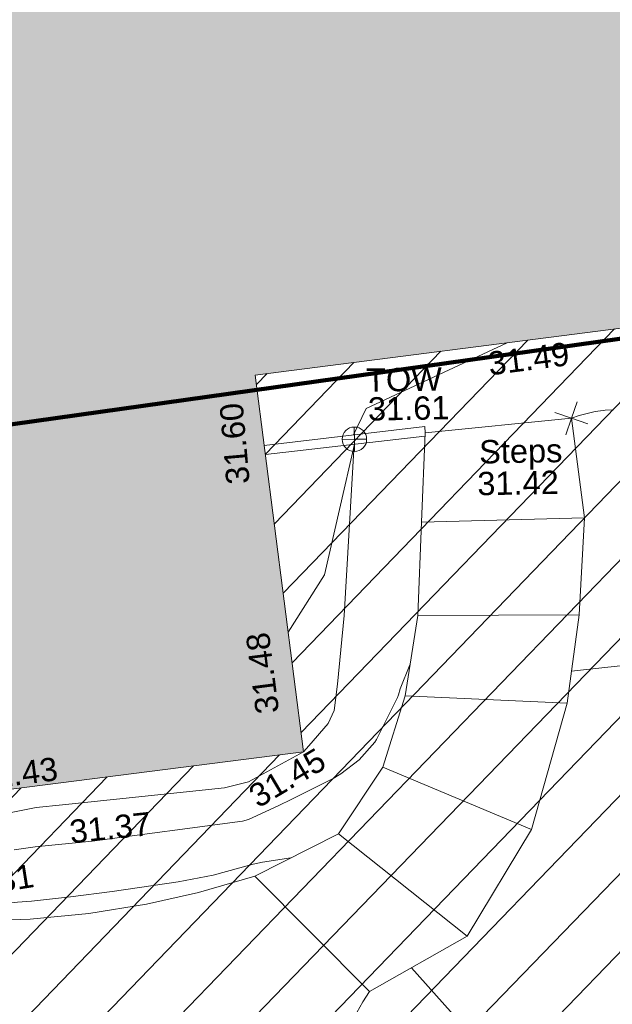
# Model space of a CAD drawing. Header units: millimetres. Extents: x -290717 to 520720, y -88450 to 287762.
# Tile 325 of 381: x 236064 to 245598, y 111216 to 127044. Entities that reach past the tile are written whole.
import ezdxf

# ---------------------------------------------------------------- set-up
doc = ezdxf.new("R2010")
doc.units = ezdxf.units.MM
doc.linetypes.add('IMPORT-HIDDEN2 _3_', pattern=[4762.5, 3175, -1587.5])
doc.linetypes.add('IMPORT-UG_ELEC_STREET LIGHTING_QLB2 _2_', pattern=[2700, 1500, -300.0000000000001, 0, -250, 150, -300.0000000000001, 0, -200])
for name, color, linetype, lineweight, true_color in [('00_TOPO_TOP_OF_WALL', 7, 'Continuous', 9, 0x666666), ('00_UAV_BUILDING_OUTLINE', 5, 'Continuous', 9, 0x0000ff), ('00_UAV_FOOTPATH', 7, 'Continuous', 9, 0xa50000), ('00_UAV_SLOPE_TOP', 40, 'Continuous', 9, 0xffbf00), ('00_UAV_STEPS', 7, 'Continuous', 9, 0x666666), ('00_UAV_TOP_OF_WALL', 7, 'Continuous', 9, 0x666666), ('00_UAV_WALL', 7, 'Continuous', 9, 0x7c00a5), ('01_DTM_CONTOUR_MNR', 7, 'Continuous', 9, 0xa5a552), ('12333-PUM-2D-U-0001-C01 - Rev2_REVIT IMPORT_dwg', 7, 'Continuous', 9, 0x767676), ('A_RHA_Line', 7, 'Continuous', 9, 0x00a600), ('PUM-CHAMBER EXTENTS', 6, 'IMPORT-HIDDEN2 _3_', 9, 0xff00ff)]:
    doc.layers.add(name, color=color, linetype=linetype, lineweight=lineweight, true_color=true_color)
doc.layers.add('A_RHA_Detail', color=7, linetype='Continuous', lineweight=9)
doc.styles.add('Swis721 Lt BT_2', font='swissl.ttf', dxfattribs={"height": 375})

# ---------------------------------------------------------------- blocks, each defined once
blk = doc.blocks.new('12333-PUM-2D-U-0001-C01 - Rev2_REVIT IMPORT_dwg_MSL_Node_Linework_1-2077247-Site Location Plan Existing')
at = {"layer": '00_UAV_STEPS', "color": 254, "true_color": 0xcccccc, "flags": 128}
for points in [[(256.5421955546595, 704.8438894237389), (0, 0), (-704.8438894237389, 256.5421955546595)], [(704.8438894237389, -256.5421955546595), (0, 0), (-256.5421955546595, -704.8438894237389)]]:
    blk.add_lwpolyline(points, dxfattribs=at)
blk = doc.blocks.new('12333-PUM-2D-U-0001-C01 - Rev2_REVIT IMPORT_dwg_TOW-2077249-Site Location Plan Existing')
at = {"layer": '00_TOPO_TOP_OF_WALL', "color": 254, "true_color": 0xcccccc, "flags": 128}
for points in [[(0, 525.0554400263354), (0, 0), (-525.0554401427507, 0)], [(525.0554401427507, 0), (0, 0), (0, -525.0554400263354)]]:
    blk.add_lwpolyline(points, dxfattribs=at)
at = {"layer": '00_TOPO_TOP_OF_WALL', "color": 254, "true_color": 0xcccccc}
blk.add_circle((0, 0), 525.0554401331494, dxfattribs=at)
blk = doc.blocks.new('12333-PUM-2D-U-0001-C01 - Rev2_REVIT IMPORT_dwg_MGS62954_T2_Galway_ITM_3d_Rev1-2077680-Site Location Plan Existing')
at = {"layer": '00_UAV_FOOTPATH', "color": 254, "true_color": 0xcccccc, "flags": 128}
for points in [[(534145558.0830001, 725662608.0509999), (534145449.2815064, 725662443.9183617), (534145351.0006813, 725662273.277899)], [(534149647.3604454, 725671892.6223358), (534149515.0830001, 725671886.0510001), (534149483.6042022, 725671883.256283), (534149352.2379915, 725671866.4210899), (534149222.1880927, 725671841.3705641), (534149093.9677532, 725671808.203569), (534148968.0829999, 725671767.051)], [(534143750.083, 725664494.0510001), (534142838.7946016, 725664248.8224186), (534141999.0830001, 725664076.051), (534141065.0033631, 725663941.5934458), (534140124.3242592, 725663866.0525585), (534139180.7581191, 725663849.7264633), (534138813.7779952, 725663866.4470042), (534138238.0287673, 725663892.6795924), (534137988.0830001, 725663914.051)]]:
    blk.add_lwpolyline(points, dxfattribs=at)
at = {"layer": '00_UAV_SLOPE_TOP', "color": 254, "true_color": 0xcccccc, "flags": 128}
for points in [[(534145467.7202111, 725671410.0342509), (534145258.59, 725668660.9945), (534145129.59, 725667556.9945), (534145068.5900001, 725667137.9945), (534144970.5900001, 725666929.9944999), (534144650.7951443, 725666575.6746595), (534144567.2049743, 725666483.0601125)], [(534134363.0830001, 725670254.0510001), (534135358.5900002, 725669297.9944999), (534135602.5900002, 725668891.9945), (534135818.59, 725668343.9944999), (534136286.5900001, 725666840.9945), (534136660.1546111, 725665937.093559), (534136703.5900001, 725665831.9944999), (534136890.59, 725665553.9944999), (534137138.59, 725665390.9945), (534137434.59, 725665112.9945), (534137681.59, 725664828.9944999), (534137914.5900001, 725664642.9944999), (534138093.5900001, 725664609.9945), (534138274.59, 725664600.9944999), (534138504.59, 725664695.9945), (534138673.5900002, 725664991.9945), (534138822.59, 725665229.9945002), (534139216.59, 725665475.9944999), (534140247.5900001, 725665658.9945002), (534140673.0183083, 725665696.1283939), (534143283.59, 725665923.9945), (534143671.5900001, 725666011.9945), (534144567.2049743, 725666483.0601125)]]:
    blk.add_lwpolyline(points, dxfattribs=at)
at = {"layer": '00_UAV_STEPS', "color": 254, "true_color": 0xcccccc}
for p, q in [((534146525.083, 725670138.051), (534149148.0830001, 725670163.051)), ((534149035.0829999, 725668605.051), (534146442.083, 725668640.051)), ((534146218.0829999, 725667352.051), (534148820.0830001, 725667191.051)), ((534145838.0830001, 725666210.051), (534148210.0830001, 725665167.051)), ((534147144.0830001, 725663472.051), (534145106.083, 725665155.051))]:
    blk.add_line(p, q, dxfattribs=at)
at = {"layer": '00_UAV_STEPS', "color": 254, "true_color": 0xcccccc, "flags": 128}
blk.add_lwpolyline([(534148968.0829999, 725671767.051), (534149148.0830001, 725670163.051), (534149035.0829999, 725668605.051), (534148820.0830001, 725667191.051), (534148210.0830001, 725665167.051), (534147144.0830001, 725663472.051), (534145558.0830001, 725662608.0509999), (534143750.083, 725664494.051), (534145106.083, 725665155.051), (534145838.0830001, 725666210.051), (534146218.0829999, 725667352.051), (534146442.083, 725668640.051), (534146525.083, 725670138.051), (534146610.0830001, 725671573.0509999)], close=True, dxfattribs=at)
at = {"layer": '00_UAV_WALL', "color": 254, "true_color": 0xcccccc}
blk.add_line((534144036.850518, 725671272.3584529), (534146606.9196402, 725671519.6460423), dxfattribs=at)
at = {"layer": '00_UAV_WALL', "color": 254, "true_color": 0xcccccc, "flags": 128}
blk.add_lwpolyline([(534146610.0830001, 725671573.0509999), (534146610.0830001, 725671677.0510001), (534144021.1328675, 725671414.2946931)], dxfattribs=at)
at = {"layer": '01_DTM_CONTOUR_MNR', "color": 254, "true_color": 0xcccccc, "flags": 128}
for points in [[(534147957.772421, 725672997.8300449), (534145668.9781192, 725671982.0992756), (534145460.0000001, 725671560.0000002)], [(534145470.0645303, 725671410.2598172), (534144951.1130158, 725669320.8155977), (534144354.2027121, 725668406.5499008)], [(534159861.7166452, 725666569.9975564), (534159562.6738864, 725666570.4232731), (534157664.8916364, 725666863.1578174), (534156773.0812586, 725667068.824098), (534155570.0000001, 725667830.0000001), (534155485, 725668612.0000001), (534155367.1296297, 725668789.264706), (534155320.0000001, 725668860), (534155151.9586477, 725668690.2654374), (534155094.943383, 725668658.9667375), (534154965.7526883, 725668597.1438172), (534154809.9020809, 725668527.3255817), (534154020.0000001, 725668220.0000001), (534152229.5774648, 725668009.0977113), (534148897.432928, 725667699.7616888)], [(534146304.6338745, 725667849.7185285), (534146300.0000001, 725667850), (534146135.5651901, 725667465.2183346), (534146108.5396985, 725667371.4740031), (534146094.782811, 725667327.1342527), (534145743.5957382, 725666659.9662558), (534145713.707866, 725666615.6492525), (534145456.407417, 725666338.8279086), (534145161.8054268, 725666116.7449903), (534145036.7715718, 725666041.9528327), (534144363.5542696, 725665723.0323217), (534144142.1398399, 725665620.297275), (534143662.5773901, 725665408.768598), (534143563.790668, 725665382.2913663), (534141140.961748, 725665104.7964967), (534140222.2075688, 725665027.7221875), (534139885.923567, 725664988.9654506)], [(534144332.2362667, 725664777.8292518), (534144330.0000001, 725664780.0000001), (534143876.3851478, 725664719.7911779), (534143725.0894566, 725664686.5165106), (534143076.1906029, 725664523.6354544), (534142514.402981, 725664427.0670717), (534141446.2605351, 725664287.2656099), (534140777.1199266, 725664215.8521622), (534140149.5045303, 725664158.4887409), (534139922.1112133, 725664143.4463236), (534139300.1500601, 725664090.3001201), (534139154.2837176, 725664033.2285118), (534139082.9754654, 725663982.9595475), (534138933.2102071, 725663952.1199144), (534138386.3238301, 725663971.2910167), (534138126.9526132, 725664006.0223181), (534137942.9202733, 725664043.9961452), (534137796.2382493, 725664080.9662508), (534136813.6946144, 725664301.4147083)], [(534155600.3704773, 725662360.5574038), (534155090, 725662320.0000002), (534155155.4436451, 725662827.8457236), (534155210.0000001, 725663240), (534154540.1104198, 725663262.3625735), (534153800.0000001, 725663410.0000001), (534152736.0149263, 725662863.2580627), (534151997.5686257, 725662350.76984), (534151835.6200876, 725662233.493775), (534151692.9180681, 725662135.6343424), (534151587.490874, 725662047.117034), (534151513.2911025, 725661964.6505197), (534151437.4084757, 725661897.3853643), (534151373.3977595, 725661862.9767495), (534150485.9642027, 725661496.5906581), (534150222.3179615, 725661515.663021), (534150099.362927, 725661558.7437536), (534149822.1170736, 725661622.5022157), (534149594.0496541, 725661658.2295483), (534147286.4025748, 725661957.1733944), (534146988.3186712, 725662112.4521062), (534146240.2718863, 725662979.6847942)]]:
    blk.add_lwpolyline(points, dxfattribs=at)
at = {"xscale": 0.375, "yscale": 0.375, "zscale": 0.375}
for name, p in [('12333-PUM-2D-U-0001-C01 - Rev2_REVIT IMPORT_dwg_MSL_Node_Linework_1-2077247-Site Location Plan Existing', (534148968.0829999, 725671767.051)), ('12333-PUM-2D-U-0001-C01 - Rev2_REVIT IMPORT_dwg_TOW-2077249-Site Location Plan Existing', (534145472.0830001, 725671490.0509999))]:
    blk.add_blockref(name, p, dxfattribs=at)
at = {"layer": '00_UAV_BUILDING_OUTLINE', "color": 251, "true_color": 0x666666, "char_height": 375, "width": 1495.902363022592, "attachment_point": 1, "line_spacing_factor": 1.005061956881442, "style": 'Swis721 Lt BT_2'}
for s, insert, rotation in [('31.49', (534147624.0442718, 725672851.3135877), 6.31904005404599), ('31.60', (534143402.5146505, 725670785.3815196), 94.04020667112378), ('31.48', (534143812.8972785, 725667083.8220745), 96.31904005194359), ('31.43', (534139280.8719762, 725666324.8150132), 6.319040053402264)]:
    blk.add_mtext(s, dxfattribs=dict(at, insert=insert, rotation=rotation))
at = {"layer": '00_UAV_FOOTPATH', "color": 251, "true_color": 0x666666, "insert": (534138863.185975, 725664574.0644692), "char_height": 375, "width": 1495.902363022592, "attachment_point": 1, "rotation": 8.04016770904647, "line_spacing_factor": 1.005061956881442, "style": 'Swis721 Lt BT_2'}
blk.add_mtext('30.31', dxfattribs=at)
at = {"layer": '00_UAV_SLOPE_TOP', "color": 251, "true_color": 0x666666, "char_height": 375, "width": 1495.902363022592, "attachment_point": 1, "line_spacing_factor": 1.005061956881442, "style": 'Swis721 Lt BT_2'}
for s, insert, rotation in [('31.45', (534143633.9440452, 725665905.7778926), 29.801832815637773), ('31.37', (534140765.1485066, 725665445.729618), 4.988470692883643)]:
    blk.add_mtext(s, dxfattribs=dict(at, insert=insert, rotation=rotation))
at = {"layer": '00_UAV_STEPS', "char_height": 375, "attachment_point": 1, "line_spacing_factor": 1.005061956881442, "style": 'Swis721 Lt BT_2'}
for s, insert, width in [('Steps', (534147473.9862643, 725671439.7588787), 1552.889119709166), ('31.42', (534147436.4668434, 725670929.6373713), 1495.902363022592)]:
    blk.add_mtext(s, dxfattribs=dict(at, insert=insert, width=width))
at = {"layer": '00_UAV_TOP_OF_WALL', "char_height": 375, "attachment_point": 1, "line_spacing_factor": 1.005061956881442, "style": 'Swis721 Lt BT_2'}
for s, insert, width in [('TOW', (534145675.4794223, 725672624.1966618), 1343.937678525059), ('31.61', (534145697.9413295, 725672160.3487393), 1495.902363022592)]:
    blk.add_mtext(s, dxfattribs=dict(at, insert=insert, width=width))
blk = doc.blocks.new('12333-PUM-2D-U-0001-C01 - Rev2_REVIT IMPORT_dwg-1620468-Site Location Plan Existing')
at = {"layer": 'PUM-CHAMBER EXTENTS', "true_color": 0xfff4d4}
h = blk.add_hatch(dxfattribs=at)
h.set_pattern_fill('FP_14', style=0, pattern_type=2)
h.set_pattern_definition([(45, (-533641079.65, -725615854.3560001), (-618.7184335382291, 618.7184335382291), [])])
h.paths.add_polyline_path([(486377.3501529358, 27208.64382130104), (517415.3501528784, 30952.64382136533), (516341.8313309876, 58191.46038827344), (502815.9400485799, 56693.63832640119), (503487.555127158, 50628.70393408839), (496266.2910907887, 49829.03991464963), (495594.5673347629, 55894.95570476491), (481449.0648167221, 54328.51950439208), (485589.4300208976, 31544.49180316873)])
blk.add_blockref('12333-PUM-2D-U-0001-C01 - Rev2_REVIT IMPORT_dwg_MGS62954_T2_Galway_ITM_3d_Rev1-2077680-Site Location Plan Existing', (-533641079.6498471, -725615854.3561786))

msp = doc.modelspace()

# ---------------------------------------------------------------- hatches: boundary and pattern name
at = {"layer": 'A_RHA_Detail', "true_color": 0xc0c0c0}
h = msp.add_hatch(color=9, dxfattribs=at)
h.paths.add_polyline_path([(-80880.60083898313, -68502.79057078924), (-80400.86592458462, -68483.4150911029), (-80400.86592458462, -62984.64684182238), (-24474.85765180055, -63009.32043784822), (-24456.14471274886, -50840.30023854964), (-36622.55041054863, -50831.65104346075), (-36622.5504104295, -44228.57792609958), (-50959.05265825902, -44213.68205212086), (-50959.05265825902, -42573.78171509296), (-54563.93258049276, -42571.21897729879), (-54565.69773355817, -45054.17447471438), (-92408.82109324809, -45027.27149617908), (-92411.78875845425, -49201.74309219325), (-100061.9988811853, -49201.74309219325), (-100052.221444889, -64852.82557835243), (-86120.90825231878, -64852.82557835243), (-86092.16626519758, -62957.90041523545), (-84861.10047611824, -62957.90041520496), (-84854.79054275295, -68240.10973718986), (-80870.60226895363, -68240.10973718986)])
h.paths.add_polyline_path([(-137238.9269955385, -68461.93840922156), (-132719.7426408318, -68433.06336920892), (-132847.0731201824, -62850.0428228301), (-130454.6837966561, -62916.63108081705), (-130498.2830220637, -61355.8539363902), (-117581.136331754, -61423.42893434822), (-117492.3908565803, -49183.91309186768), (-125136.5200282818, -49178.47881939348), (-125133.5727033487, -45032.61887132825), (-163007.1824077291, -45005.69421944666), (-163007.1824077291, -44090.29634113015), (-163123.8521375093, -44090.21339942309), (-163122.6389897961, -42383.751842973), (-166563.8543420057, -42383.75184295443), (-166565.0349082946, -44044.3982420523), (-193158.4656786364, -44025.49275802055), (-193195.152889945, -62863.6565097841), (-137269.7106414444, -62916.63108078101), (-137254.3708868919, -65679.90523788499)])
h.paths.add_polyline_path([(120310.9497607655, -32334.2823016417), (120312.4652266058, -31610.73011961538), (133451.2244789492, -31638.24899384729), (133469.2230092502, -19717.98315777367), (121295.7536929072, -19692.48606427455), (121319.8434528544, -8190.941560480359), (112277.0825929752, -8172.001674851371), (112263.1769726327, -14811.12345451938), (78285.85310969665, -14739.95861435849), (78292.82277619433, -8167.077575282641), (76545.55099677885, -8163.40371230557), (69355.76844230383, -8152.931592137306), (69353.66597202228, -9156.746357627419), (68372.60878942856, -9154.691552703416), (68372.60878942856, -13705.52853212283), (69333.72334743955, -13707.54156767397), (69325.07112544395, -16249.53369225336), (66623.4489111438, -16249.53369225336), (66619.79243932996, -17995.29925522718), (65989.07757491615, -17995.29925522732), (65985.44262769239, -19730.78799479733), (57152.23993372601, -19712.28702423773), (57127.42535098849, -31559.89461998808), (70277.87165423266, -31587.43801817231), (70277.87165428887, -32271.74147154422), (78263.96947906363, -32285.12944888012), (78266.62669288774, -31019.79372153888), (112335.8856506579, -31091.15111856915), (112335.8856506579, -32317.57330550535), (119781.4233959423, -32333.17321910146)])
h.paths.add_polyline_path([(7503.71740934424, -1791.43926322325), (15482.43097389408, -674.0213230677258), (15484.0826184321, 148.1327206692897), (56188.28042539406, 205.5276654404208), (56155.8432600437, 14338.31663138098), (18016.62665932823, 14236.4814953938), (17967.9025208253, 34313.18372075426), (21727.10644861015, 34324.06926249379), (21708.9097307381, 40608.10218319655), (18009.66447156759, 40608.10218325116), (17995.54603703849, 45483.75063445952), (9770.084212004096, 45420.63294734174), (3966.216019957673, 45443.14492469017), (3984.771235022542, 14176.56786831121), (1023.062455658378, 14176.56786840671), (-276.5134647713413, 14190.52623465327), (-231.6790044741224, 5976.811441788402), (-226.4491536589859, 193.7444677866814), (1220.250839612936, 179.5999159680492), (7477.609307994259, 143.2867556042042), (7488.638446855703, -674.0213230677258)])
h.paths.add_polyline_path([(77755.59663317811, 53.47451145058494), (77729.51881611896, 1699.844979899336), (94464.47132486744, 1659.976083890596), (94606.37913471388, 17991.39023626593), (88810.41901146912, 18015.03260816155), (88799.89418497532, 14436.74271609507), (69413.88950349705, 14457.87738898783), (69377.35724448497, 99.62816357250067), (70760.85642036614, 92.0068082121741)])
h.paths.add_polyline_path([(61252.12079698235, 46453.95617369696), (105774.7348988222, 46472.68783510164), (105768.2642197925, 61852.61234310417), (92285.13876306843, 61852.61234310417), (92308.59670397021, 65784.30757142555), (96107.46680002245, 65767.6044524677), (96059.6808111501, 75209.20847378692), (101084.8427276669, 75071.88872768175), (104988.0046543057, 74765.36560410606), (108403.6894220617, 74363.84089439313), (112009.2703903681, 73787.25420864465), (115645.3524814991, 73049.69667210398), (116890.8108050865, 72761.69136255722), (120208.9929832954, 71893.18353872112), (120865.241739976, 71703.68487155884), (124135.6329505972, 70669.67317909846), (127435.6253142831, 69480.50055823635), (127820.4368655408, 69394.93141813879), (128274.3081769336, 69331.69585757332), (128731.879114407, 69306.66104520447), (129189.9401456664, 69320.00258265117), (129645.2782985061, 69371.62688830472), (130094.6997111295, 69461.17185607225), (130535.0520071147, 69588.00939078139), (130963.2464342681, 69751.2498188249), (131376.279516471, 69949.74812593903), (131771.254123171, 70182.11198906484), (132162.5575600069, 70460.54046602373), (132496.0921582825, 70741.69081117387), (132820.8713676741, 71064.98072578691), (133117.4593294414, 71414.31364276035), (133383.77568926, 71787.23923958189), (133616.5473239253, 72178.53728446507), (133817.1647262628, 72590.54524901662), (133982.6025969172, 73017.89547517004), (134111.7005086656, 73457.59040804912), (134203.5529320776, 73906.545904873), (134257.5155882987, 74361.61286220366), (134272.5462649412, 74819.59931534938), (134250.5259874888, 75277.29281749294), (134189.6227572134, 75731.48297750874), (134090.9274700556, 76178.98397761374), (133955.1324028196, 76616.65691996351), (133783.1900598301, 77041.4318434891), (133576.3064937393, 77450.3292564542), (133335.9328436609, 77840.48103831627), (133063.7551572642, 78209.15055536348), (132761.6825665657, 78553.75185442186), (132431.8338935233, 78871.86780505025), (132076.5227904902, 79161.26705200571), (131698.2415079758, 79419.91966864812), (131299.6434187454, 79646.01139199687), (131093.5942456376, 79746.34209763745), (132146.0467355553, 83110.22226149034), (122787.763295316, 86282.54285521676), (121604.3555410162, 82800.35918872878), (117095.9864226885, 83870.84033788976), (116841.9598400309, 83526.35449576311), (116120.5435466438, 91221.9361197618), (110237.7341284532, 91274.27491024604), (110194.3680786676, 90435.39030217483), (104988.0046543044, 90486.49901569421), (104973.2761846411, 94309.82427956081), (103746.1314668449, 94309.82427962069), (103839.9937121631, 122852.1474272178), (96365.09202303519, 122931.9599471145), (96350.3400238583, 123952.416858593), (104555.5505249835, 123902.1925258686), (104607.3234457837, 120248.5396157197), (125502.5015002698, 120134.193340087), (125662.0200253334, 137657.3796883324), (114479.5865733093, 137699.2256881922), (114382.3062641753, 129149.9458158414), (104644.1590035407, 129187.997507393), (104577.9931702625, 126217.3903165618), (101184.4926405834, 126159.1566967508), (101264.6166812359, 135959.2655565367), (89967.23177303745, 135988.8856164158), (89927.63362986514, 125823.6463181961), (93630.53562299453, 125840.7948842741), (93580.6568888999, 122931.9599471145), (88697.38835373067, 122904.7310127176), (88679.38989541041, 95739.0914377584), (86378.25848993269, 95739.0914377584), (86378.18187189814, 96178.10083375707), (83279.5074328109, 96200.92083330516), (83273.62493422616, 95735.74732136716), (70169.67509616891, 95733.22421950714), (70166.2684274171, 96272.07409350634), (66674.99731291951, 96257.14073659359), (66654.74538556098, 95755.71092140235), (65784.77231076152, 95755.71092140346), (65887.65094981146, 117470.6305650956), (53473.34271625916, 117487.9046429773), (53434.44066306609, 98570.4634906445), (40649.41626913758, 98570.46349066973), (40610.16711556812, 94406.01479082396), (38853.82372865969, 94410.36303444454), (38848.65589191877, 89463.65332732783), (40612.46601909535, 89518.45976927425), (40665.38257359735, 86257.73741131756), (38372.19584673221, 86305.7230928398), (38369.79373532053, 76901.0507917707), (50937.95125076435, 76944.40198877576), (50922.88567283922, 74598.78180893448), (56484.90611318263, 74588.85093774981), (56484.9061131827, 75194.85181998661), (92465.40372273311, 75233.02581663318), (92645.92783659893, 71766.64845097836), (89810.5550181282, 69362.83965827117), (85313.16173971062, 69360.94750424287), (85313.16173971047, 66907.40508090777), (75210.14498260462, 66903.15451592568), (75210.14498260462, 63815.70944554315), (70819.40014306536, 63815.70999204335), (70819.21601502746, 64253.35708063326), (69456.8341568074, 64253.35708063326), (69455.71957374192, 66901.99623168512), (61303.3285675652, 66898.56680686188), (61304.56054652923, 63970.32021231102), (70500.41048205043, 63970.32021223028), (70500.40885431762, 61852.59006210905), (61245.64388480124, 61848.69637492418), (61252.12079698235, 46455.07044720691)])
h.paths.add_polyline_path([(-17153.16561239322, 48569.32684293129), (-17153.16561227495, 60770.38083690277), (-29362.88357762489, 60774.7042869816), (-29362.88357762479, 67399.20394583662), (-43507.25361058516, 67405.01911302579), (-43488.53133082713, 69093.07334179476), (-45766.41866234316, 69109.32868391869), (-45794.34620035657, 67405.01911302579), (-47272.11273197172, 67404.21245453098), (-47272.44887636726, 66454.91798912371), (-86004.56386335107, 66468.6329952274), (-86006.66970790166, 60521.58362724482), (-92662.8772251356, 60521.58362724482), (-92666.53762789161, 50184.35611936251), (-79752.016597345, 50179.78302554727), (-79752.016597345, 48591.49323813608), (-17157.71631240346, 48569.32845421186)])
h.paths.add_polyline_path([(-201056.4185879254, 48628.75479108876), (-138377.9751621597, 48634.64535782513), (-138377.9751621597, 50133.28202330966), (-125467.710581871, 50134.49533928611), (-125468.6909603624, 60566.19036866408), (-132186.8595615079, 60565.86652591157), (-132187.4203588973, 66533.01978768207), (-170643.3098734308, 66805.61809689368), (-170643.3098732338, 67738.78475851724), (-200340.0100486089, 67488.93693767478), (-200348.7175167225, 60827.7802510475), (-201057.5650552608, 60827.71357562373), (-201056.6510294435, 51102.0431337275)])
h.paths.add_polyline_path([(-240051.5126725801, 54769.1949116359), (-239444.4902595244, 54811.10754483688), (-239186.5396225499, 54841.92927608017), (-238764.8191578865, 54940.98166103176), (-238382.4735933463, 55122.46891391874), (-237990.3402229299, 55354.87497237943), (-237269.2031026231, 55936.21514997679), (-237030.2712443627, 56228.66101920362), (-236793.0039600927, 56569.31473977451), (-236554.5880579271, 57004.26389721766), (-236432.7219585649, 57267.46508911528), (-236300.0815274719, 57753.26239002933), (-236250.7285154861, 58017.17885687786), (-236235.6490610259, 58516.21786795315), (-236233.2538430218, 58987.85640057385), (-236213.702979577, 59823.48083772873), (-236363.8287856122, 59820.8603820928), (-236634.0279869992, 60698.06075831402), (-236391.9547756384, 61432.1972634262), (-236225.4740089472, 61435.10319604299), (-236201.6036570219, 62637.68779599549), (-232563.5271750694, 62639.28734435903), (-232563.5271750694, 63049.03842407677), (-232732.1945866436, 63049.15302221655), (-232860.1521278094, 63457.9589027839), (-232731.6068089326, 63914.24862701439), (-232560.8209657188, 63914.24862701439), (-232521.9864006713, 70597.99604498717), (-240628.6947850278, 70598.85496274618), (-240629.7923196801, 72350.98321581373), (-246412.6011213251, 72347.36085937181), (-246412.6011213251, 70616.45923939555), (-254449.5805725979, 70618.60952619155), (-254454.637144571, 70754.06491724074), (-254469.7140363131, 73191.6627625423), (-263883.2532625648, 73267.83063692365), (-263902.4181505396, 68260.74348557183), (-263714.8217520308, 68259.82096576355), (-263552.9672900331, 67819.6543439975), (-263719.0883117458, 67392.20684197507), (-263913.629869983, 67392.20684288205), (-263956.7001914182, 58633.76423459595), (-260181.1963171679, 58611.22607638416), (-260192.3146984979, 56354.25111578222), (-257184.684388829, 56339.46086010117), (-257213.4419958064, 57092.93866025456), (-257338.5163846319, 57093.27331227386), (-257471.0109295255, 57531.7457231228), (-257338.5163845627, 58062.22513700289), (-257203.4956297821, 58064.06881293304), (-257173.5751889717, 58598.54056827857), (-256478.2273617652, 58575.27357918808), (-256478.2273617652, 58788.51859477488), (-256013.0091299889, 58911.92701537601), (-255397.0786589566, 58780.99767608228), (-255397.0786664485, 58595.98242230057), (-243809.8853614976, 58585.92793205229), (-243805.3570672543, 58352.04527760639), (-243740.9394682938, 57884.52572396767), (-243619.083060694, 57421.84877501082), (-243424.3877541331, 56943.65915328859), (-243247.1437899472, 56608.24157716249), (-243003.0710577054, 56249.99021479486), (-242732.2093200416, 55932.75703086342), (-242371.7230179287, 55603.12658814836), (-242141.2551255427, 55424.88676771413), (-241804.9643038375, 55216.88439829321), (-241529.464082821, 55077.02869058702), (-241100.6275144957, 54917.18295005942), (-240836.2134980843, 54840.82833179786), (-240453.4486196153, 54788.6078413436), (-240203.3756532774, 54776.52967577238)])
h.paths.add_polyline_path([(40276.69022620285, 59895.3641775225), (40328.62676026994, 69196.9439153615), (36588.99968782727, 69217.82459101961), (36619.46637569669, 74674.25962431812), (32264.36460075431, 74687.02318924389), (32233.48293864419, 69156.26826309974), (11916.69390488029, 69269.70959690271), (11966.66200108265, 78218.75165977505), (29087.50901742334, 78123.15526811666), (29143.44567202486, 88141.13700481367), (15719.34879623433, 88216.09212957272), (15732.60379610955, 90589.99788900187), (4594.294101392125, 90652.19003492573), (4525.129359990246, 78265.12250452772), (10096.76365550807, 78234.01258734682), (10077.43887221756, 74773.03821913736), (4547.641142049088, 74803.91453678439), (4465.579974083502, 60107.16002351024), (19125.89094757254, 60025.30234268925), (19139.86249371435, 62527.53804648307), (31738.59196305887, 62457.19146407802), (31724.55430855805, 59943.11609818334), (38369.79364222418, 59906.01157297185)])
h.paths.add_polyline_path([(-246083.0241259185, 72334.29150213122), (-246083.0594797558, 72334.30275087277), (-246208.2905500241, 72334.29150213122)])
h.paths.add_polyline_path([(-114575.3004830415, 112178.0758696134), (-114575.3246436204, 112178.0758696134), (-114707.2752166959, 115801.5811617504)])
h.paths.add_polyline_path([(-154699.9178766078, 101760.4080976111), (-114382.0503338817, 101776.0542915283), (-114382.0503338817, 106926.936016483), (-113755.641395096, 106927.1791078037), (-113757.5507412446, 111847.2721532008), (-114431.6837526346, 111847.2721532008), (-114431.8098651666, 112178.075869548), (-114575.3004830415, 112178.0758696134), (-114578.9984943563, 121707.2390834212), (-123056.9849702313, 121707.2390834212), (-123068.8201032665, 156452.7036899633), (-119381.2340625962, 156454.1347343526), (-119381.2340625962, 160165.8603541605), (-115501.031452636, 160167.3661472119), (-115503.3750945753, 166206.5793118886), (-132411.7987151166, 166599.6604729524), (-132411.8243306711, 166665.6603411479), (-135275.0124468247, 166664.5489553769), (-135275.0124468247, 166628.1883102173), (-135911.3205077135, 166628.1944503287), (-135911.3479256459, 166352.1604668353), (-152521.1633846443, 166345.7145607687), (-152518.3680955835, 159142.6836790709), (-150699.3133726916, 159117.9265656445), (-150755.6690356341, 122560.6912032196), (-151059.2005266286, 122560.6912032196), (-151061.0981347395, 121302.4374931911), (-154138.3148337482, 121372.6012653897), (-154138.3148337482, 121865.183451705), (-154704.3888425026, 121867.2611370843), (-154688.5451973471, 119352.3937021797), (-154745.5933227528, 119352.3715636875), (-154745.5763474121, 118722.1532660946), (-160794.1544526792, 118748.744283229), (-160794.1544527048, 119410.5425977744), (-163852.1622693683, 119422.408321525), (-163855.0715294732, 118762.2003111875), (-167568.6765459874, 118778.5256058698), (-166634.6619849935, 124395.1277019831), (-166843.6206842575, 124471.2090400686), (-167568.6765459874, 124707.6250904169), (-168028.2173235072, 124841.3808643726), (-168630.5006276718, 124991.3056740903), (-169238.2056070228, 125117.4693074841), (-169850.3952285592, 125219.6772877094), (-170466.1255403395, 125297.7720169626), (-171089.1102599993, 125351.8553033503), (-171704.4065937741, 125381.1774254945), (-172325.0479971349, 125386.3595015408), (-172782.2248668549, 125374.5832363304), (-173401.7764236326, 125337.4554476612), (-174019.3926983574, 125276.0328036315), (-174634.1213722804, 125190.4100127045), (-175245.0145766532, 125080.7190996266), (-176047.1958093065, 124895.7675261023), (-176665.4852587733, 124724.7228134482), (-177045.3001228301, 124609.1129151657), (-177631.5127793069, 124405.2077276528), (-176665.4852586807, 118818.5158793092), (-177558.9402083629, 118822.4435769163), (-177662.2853368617, 125263.4341236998), (-176365.3912352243, 126542.9270807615), (-159462.2970490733, 126319.9103917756), (-157057.7396790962, 128609.0850976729), (-157060.6673204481, 136153.1661957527), (-158638.8016610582, 137740.2441626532), (-159352.3735831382, 137740.2441626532), (-161634.4140635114, 140201.1078539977), (-168727.9404946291, 140256.8191147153), (-171035.0401162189, 137942.884730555), (-174184.1459014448, 137942.884730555), (-176460.1168228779, 140292.2858551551), (-177341.68569345, 140292.285855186), (-177341.7114445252, 140358.4281613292), (-183428.5803825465, 140356.0660244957), (-185921.6385984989, 137917.4639097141), (-185921.6385985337, 131757.309115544), (-186906.8767412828, 131756.9267734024), (-187725.3914540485, 130809.9989183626), (-187724.0588902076, 127376.1828149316), (-186481.0281350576, 126304.557648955), (-186479.4846755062, 122327.2959175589), (-185176.2828158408, 121059.4673825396), (-180304.1129154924, 121059.4673825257), (-180304.1136492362, 118802.0484409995), (-193555.3706955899, 118802.0484409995), (-193555.3686998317, 133117.8341649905), (-192593.6442938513, 133118.2073819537), (-192593.6442938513, 134200.8158367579), (-192224.6284783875, 134200.9592041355), (-192225.5653014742, 136615.0101267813), (-192595.0012461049, 136615.0101267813), (-192595.4357332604, 137734.4745166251), (-193589.2709668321, 137734.4746851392), (-193589.2685988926, 147474.5705834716), (-193163.2062206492, 147492.8644728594), (-192606.8095195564, 147551.4951472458), (-192359.9383250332, 147589.5931622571), (-192199.8207947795, 147616.5827293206), (-191882.7548926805, 147682.9245600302), (-191568.5380071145, 147761.6632019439), (-191020.2573150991, 147932.4221712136), (-190950.5841382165, 147955.8263236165), (-190647.7999969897, 148070.951423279), (-190349.769078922, 148197.8750093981), (-190056.9509284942, 148336.4013817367), (-189769.7970512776, 148486.316942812), (-189375.4954991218, 148717.2624196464), (-189132.9060261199, 148873.2749095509), (-188867.5421091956, 149059.0543930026), (-188609.6764469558, 149255.1087866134), (-188354.9814056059, 149465.3525772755), (-188079.6339208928, 149713.8792482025), (-187884.9836199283, 149901.8220103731), (-187538.2510284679, 150274.4802367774), (-187446.2998447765, 150378.396083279), (-187241.3270201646, 150629.2310214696), (-187046.3599558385, 150887.9197697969), (-186861.699277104, 151154.0634500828), (-186546.1373636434, 151669.8298752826), (-186524.4196769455, 151707.063245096), (-163675.289831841, 151669.8298752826), (-163687.5843044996, 148134.0767945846), (-157303.6541541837, 148136.4921063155), (-157303.6541541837, 155759.9150161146), (-157557.4317586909, 155765.0384228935), (-157555.9168973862, 166678.0466575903), (-187009.2021991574, 166699.7464767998), (-187013.0952111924, 162054.4009359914), (-188707.1775469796, 162044.5925187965), (-188705.9961893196, 155021.5333641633), (-188737.9999316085, 154650.5326603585), (-188799.0133970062, 154283.1866125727), (-188857.2045401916, 154035.4341107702), (-188966.1106131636, 153679.3368924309), (-189102.6200311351, 153332.8820747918), (-189265.8911677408, 152998.2056672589), (-189454.9174010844, 152677.3710606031), (-189645.2484685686, 152421.322012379), (-189916.9563410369, 152104.2450531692), (-190212.7041973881, 151809.4634871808), (-190530.6686598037, 151538.7947475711), (-190868.889367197, 151293.9075915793), (-191225.2810786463, 151076.3118324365), (-191597.6465194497, 150887.3490190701), (-192092.8415776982, 150682.5621956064), (-192485.2937347, 150569.6612301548), (-192903.8930807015, 150482.2408890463), (-193187.215491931, 150440.8868273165), (-193594.1866364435, 150407.1257787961), (-193594.5953882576, 151459.989522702), (-205369.2399268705, 151455.4201248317), (-205354.452352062, 113350.0822379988), (-207187.1580384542, 113349.3709450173), (-207184.3024929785, 105991.0636522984), (-205312.8709512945, 105991.0636522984), (-205311.2365670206, 101769.6553082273), (-175488.645120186, 101781.2285901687), (-175488.645120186, 110889.6985621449), (-154703.462766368, 110897.5679794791), (-154700.5193329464, 103310.2697088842)])
h.paths.add_polyline_path([(193735.9435692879, 113047.8274775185), (208865.0938716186, 114991.026643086), (208976.1154122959, 114126.6471161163), (216447.8967330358, 115086.3281915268), (216038.7305308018, 118271.970241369), (232648.5073383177, 120405.3421627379), (233425.9936153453, 114352.0734369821), (240632.2017567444, 115277.6440986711), (239854.8412683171, 121329.9334728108), (256406.8682407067, 123455.8879629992), (257091.7572256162, 118089.1198988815), (264572.287122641, 119040.8180953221), (261877.8350554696, 138524.7609215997), (259178.7147038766, 138221.6086023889), (259197.3483654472, 137439.0084132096), (254686.1480587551, 136897.0007613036), (255412.6810205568, 131314.8303174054), (240852.7447965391, 129522.4514055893), (239771.0426540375, 137918.8519126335), (240649.582243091, 138010.1984551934), (240062.3063116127, 142776.6750342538), (239165.7694641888, 142685.0143484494), (237630.9646614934, 151018.3171733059), (266172.8791088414, 154560.7889781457), (271297.187694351, 142612.4006970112), (276531.7397502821, 144861.0987145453), (274941.5029779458, 148527.903728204), (302074.530765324, 160134.9084326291), (300215.9323773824, 164320.1841173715), (301528.161327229, 164907.0997990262), (300405.1237791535, 167477.8916353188), (299016.6944531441, 166945.7181825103), (295626.7488506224, 174518.7544287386), (294333.0289184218, 177537.1551681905), (287288.847594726, 174518.7544287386), (289427.6893504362, 169661.0163464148), (272956.7816584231, 162557.1203578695), (271943.2187786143, 164897.4305293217), (267016.3118217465, 162764.0369715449), (268502.3094164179, 159357.043014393), (265200.4029571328, 157946.4096681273), (226856.4166955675, 153146.7821791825), (227510.3041274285, 148852.0205335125), (228280.9873164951, 141179.0007484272), (227302.3544112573, 141050.2812999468), (227895.3788231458, 136433.1758633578), (228748.5501749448, 136523.8855003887), (229602.307730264, 128023.7667641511), (217691.2359889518, 126493.8999679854), (217642.3600127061, 126874.4332670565), (215138.5007311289, 126552.8357430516), (215194.9980427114, 126112.9650749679), (215015.6132225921, 126089.9247571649), (214840.967257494, 127449.6644606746), (192258.7012018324, 124549.1816390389), (193486.3576426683, 114991.026643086)])
h.paths.add_polyline_path([(-78076.24179098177, 117605.518872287), (-78076.23951907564, 117610.0871212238), (-78070.31812256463, 129485.733079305), (-74723.15926546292, 129478.3852560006), (-74723.15926546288, 125435.7860625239), (-48015.64546089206, 125380.0246061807), (-47996.55031653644, 135872.5822179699), (-61198.159180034, 135901.5630078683), (-74714.72264147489, 135923.5088764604), (-74723.62876031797, 131865.2975510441), (-78070.31812256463, 131872.6421692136), (-78062.97909490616, 149549.768943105), (-58292.26570494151, 149541.5607197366), (-58292.26570494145, 148946.2407608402), (-37707.70924049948, 148937.6946534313), (-37707.70924049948, 159740.0690313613), (-44148.26955758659, 159742.7429641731), (-44148.26955758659, 162961.3319175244), (-49829.95437586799, 162961.3319175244), (-49830.92144141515, 160632.0129326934), (-78494.0902662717, 160643.9130440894), (-78494.0902662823, 161615.1537737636), (-78739.22585210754, 161615.2555472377), (-78691.79195364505, 168187.9195488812), (-90844.5764503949, 168126.8149080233), (-90962.52567696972, 152686.7636278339), (-89064.97866810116, 152685.97582136), (-89079.54115383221, 117610.0871212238), (-78374.80210165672, 117605.6428258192)])
h.paths.add_polyline_path([(69254.82576126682, 129235.9722870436), (69259.97086178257, 136167.7892474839), (86068.0992678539, 136131.0235193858), (86008.66431381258, 164703.3084147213), (58789.63167882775, 164723.5115811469), (58789.63167882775, 170119.2062865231), (54460.16324890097, 170122.4198087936), (54457.21717773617, 166153.2792453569), (47042.21516498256, 166158.7829869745), (47041.10931533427, 164668.9097040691), (39173.27935198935, 164674.7495545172), (39172.83712618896, 164078.9539098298), (17014.87910992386, 164095.400525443), (17002.38841206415, 147267.1142245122), (12659.63471563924, 147267.1142245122), (12653.6008753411, 139137.9291796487), (17031.41608901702, 139134.6797717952), (17024.58791744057, 129935.3194463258), (39191.34773726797, 129918.8662983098), (39191.34773726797, 129258.2867272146), (69014.0340609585, 129236.1510132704)])
h.paths.add_polyline_path([(39265.62356917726, 139467.8223435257), (33050.91021530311, 139484.1586867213), (33087.56357182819, 153427.9220784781), (39277.60130890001, 153411.6505991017), (39277.60130890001, 152830.3127277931), (43058.29603858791, 152820.3745823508), (43024.83899408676, 140092.5601633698), (39267.2657899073, 140092.5601633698)])
h.paths.add_polyline_path([(1979.548949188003, 189123.2414339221), (18699.10403225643, 189180.0465563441), (18678.46874727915, 195253.6675675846), (24349.02704558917, 195272.9334349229), (24334.96888369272, 199550.7690689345), (28829.78348971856, 199566.0403168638), (28798.35772162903, 208815.6446465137), (24334.94961552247, 208806.1514042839), (24333.90624838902, 209113.2475694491), (16811.59093053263, 209087.6902915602), (16806.58456496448, 208843.590909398), (6772.293057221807, 208809.4991440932), (6797.166076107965, 201488.5780549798), (-8471.058649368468, 201436.7038403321), (-8471.058649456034, 200429.0172029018), (-11856.09020773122, 200417.5164702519), (-11823.72827012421, 190892.3684139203), (-7614.729360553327, 190904.9356358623), (-7614.729360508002, 190170.8290169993), (-4608.619189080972, 190169.2993656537), (-4608.238782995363, 190916.8832264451), (1973.379031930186, 190939.2444093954), (1977.122761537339, 189837.3456606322)])
h.paths.add_polyline_path([(-20506.2213294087, 190640.028646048), (-20122.28942212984, 206347.1214480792), (-41550.34215554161, 207015.255795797), (-41462.26177905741, 210449.6195896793), (-31391.41053375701, 210152.0276719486), (-31078.64493158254, 223862.574366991), (-44305.08575746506, 224230.797228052), (-44490.79956595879, 211865.5542346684), (-47510.12209651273, 211942.9901386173), (-47722.57925074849, 203659.0205615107), (-47076.06680551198, 203635.3001466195), (-47175.4684425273, 199531.9403872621), (-46801.21126120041, 199520.4703265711), (-46873.68175963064, 195478.589946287), (-44600.40472249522, 195425.25597799), (-44685.88459510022, 192243.2795180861), (-38073.99929110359, 192135.6564361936), (-38104.39995468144, 191126.9722513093), (-21537.79264469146, 190668.5723413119)])
h.paths.add_polyline_path([(16801.02360974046, 195961.5001375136), (9656.615133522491, 196015.1086064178), (9643.83815057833, 199513.9922857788), (11631.77992465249, 199485.8321209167), (11631.79209405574, 203322.2460457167), (16806.58456511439, 203391.4855727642), (16801.04077099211, 195984.4293109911)])
h.paths.add_polyline_path([(122084.9263243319, 200536.2570557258), (122088.180516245, 206386.1947929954), (125211.1061637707, 206386.1947929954), (125211.1162733, 206645.8932838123), (126202.709897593, 206645.8932838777), (126203.0204768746, 207041.0477229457), (130401.4034740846, 206979.0758390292), (130444.269112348, 209883.2802976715), (126202.8383602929, 209945.883203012), (126203.0204768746, 214624.1281189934), (127364.7919503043, 214624.1281189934), (127365.2106673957, 225380.2058570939), (126159.8599207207, 225380.2527798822), (126207.4133336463, 241475.3410923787), (119482.541129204, 241495.8747302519), (119479.204156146, 246182.0096278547), (109943.9121324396, 246175.219673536), (109953.2702600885, 233033.3814297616), (115000.5285021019, 233033.3814296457), (114999.5792924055, 208653.4991933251), (112026.3032629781, 208653.4991933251), (112024.3519988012, 200538.6764491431), (122024.6079402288, 200536.271559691)])
h.paths.add_polyline_path([(30087.05071628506, 200986.75440713), (38030.67179073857, 201028.6865661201), (38030.67179073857, 202922.9731661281), (38109.89531489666, 202923.3913649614), (38067.25569093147, 208827.6066631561), (38013.35839375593, 208827.667223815), (38012.38630312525, 209012.5383931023), (30044.90685988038, 208970.4802974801), (30060.65944993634, 205986.3119354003)])
h.paths.add_polyline_path([(195986.2599411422, 205661.5722736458), (202896.8751332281, 206052.0074670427), (202676.886254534, 209945.7611691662), (195766.2710618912, 209555.325975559)])
h.paths.add_polyline_path([(-91652.40581580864, 206392.6172135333), (-79454.24421187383, 206432.5105635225), (-79629.29258199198, 238245.6998510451), (-68904.21147484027, 238215.095164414), (-68918.56040493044, 246314.0782553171), (-68756.515268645, 246312.9061543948), (-68755.20581930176, 246638.9786699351), (-79620.07671794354, 246651.3624133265), (-79606.5628449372, 247343.5411849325), (-82154.50636787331, 247318.0695596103), (-82154.50636787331, 247488.1275895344), (-91640.64698348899, 247472.5371040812), (-91638.72040628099, 246846.4753752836), (-131470.3702759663, 246641.42150215), (-131470.3702759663, 250159.5419305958), (-142857.1087886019, 250176.7939677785), (-142864.0554935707, 246220.0701029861), (-165118.8027587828, 246272.3986783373), (-165040.0492656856, 253907.936045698), (-178677.4727934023, 253929.5079730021), (-178699.5521575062, 238176.7234097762), (-138599.3373496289, 238209.4781454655), (-138548.4479938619, 206627.5237025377), (-126646.6702863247, 206572.2299428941), (-126666.6805510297, 234825.8818836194), (-124962.7180531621, 234825.9534805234), (-124969.0241559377, 234688.4891474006), (-91595.61129713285, 234664.3133306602), (-91650.87307429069, 207155.5994723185)])
h.paths.add_polyline_path([(142123.7078306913, 209113.5383730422), (152768.4446292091, 209127.3137315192), (152745.2992288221, 227012.6338093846), (142100.5623961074, 226998.8584508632), (142121.8067345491, 210582.5602414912)])
h.paths.add_polyline_path([(168998.8561285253, 209274.9592350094), (169026.8416078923, 226860.3446541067), (161686.6780313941, 226876.6646907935), (161647.6783165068, 209291.3037608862), (168846.6177107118, 209275.2977201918)])
h.paths.add_polyline_path([(49761.46820716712, 218476.567809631), (49794.00484362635, 223316.1680811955), (41274.07755979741, 223363.4010619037), (41273.58999769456, 223290.879563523), (32187.30576793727, 223351.9666549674), (32202.10532416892, 225553.2987455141), (20081.8372469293, 225634.7833114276), (20035.26675877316, 218707.7438838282), (31566.33951793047, 218630.2204926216), (31566.12891728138, 218598.8950898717), (49547.01686615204, 218478.0095661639)])
h.paths.add_polyline_path([(162361.9830851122, 234154.0520866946), (162366.6425722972, 241589.9129272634), (135261.1026964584, 241630.986197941), (135249.0888707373, 234197.8735112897), (160249.0277027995, 234157.467167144)])
h.paths.add_polyline_path([(176458.8604388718, 246709.572470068), (176516.248447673, 252173.1529805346), (168884.2833866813, 252253.3171281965), (168934.8652923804, 257068.9279575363), (164355.0504715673, 257117.0331241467), (164296.1746742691, 251511.8088120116), (164416.8965511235, 251510.5407811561), (164367.8024342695, 246836.5737543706), (172300.1975056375, 246753.2539686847)])

# ---------------------------------------------------------------- linework, layer by layer
at = {"layer": 'A_RHA_Line', "color": 1, "lineweight": 140, "true_color": 0xff0000}
msp.add_line((174337.8514295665, 111883.409255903), (269567.0467974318, 125266.9998609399), dxfattribs=at)
at = {"layer": 'A_RHA_Line', "color": 7}
for p, q in [((239854.8412683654, 121329.9334728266), (256406.8682407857, 123455.8879629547)), ((240632.2017567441, 115277.6440984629), (239854.8412683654, 121329.9334728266)), ((233425.9936153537, 114352.0734369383), (240632.2017567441, 115277.6440984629))]:
    msp.add_line(p, q, dxfattribs=at)

# ---------------------------------------------------------------- block references
at = {"layer": '12333-PUM-2D-U-0001-C01 - Rev2_REVIT IMPORT_dwg', "color": 254, "linetype": 'IMPORT-UG_ELEC_STREET LIGHTING_QLB2 _2_', "true_color": 0xffd4d4, "rotation": 0.9999999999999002}
msp.add_blockref('12333-PUM-2D-U-0001-C01 - Rev2_REVIT IMPORT_dwg-1620468-Site Location Plan Existing', (-261895.0770586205, 55869.5817132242), dxfattribs=at)

doc.saveas('drawing.dxf')
